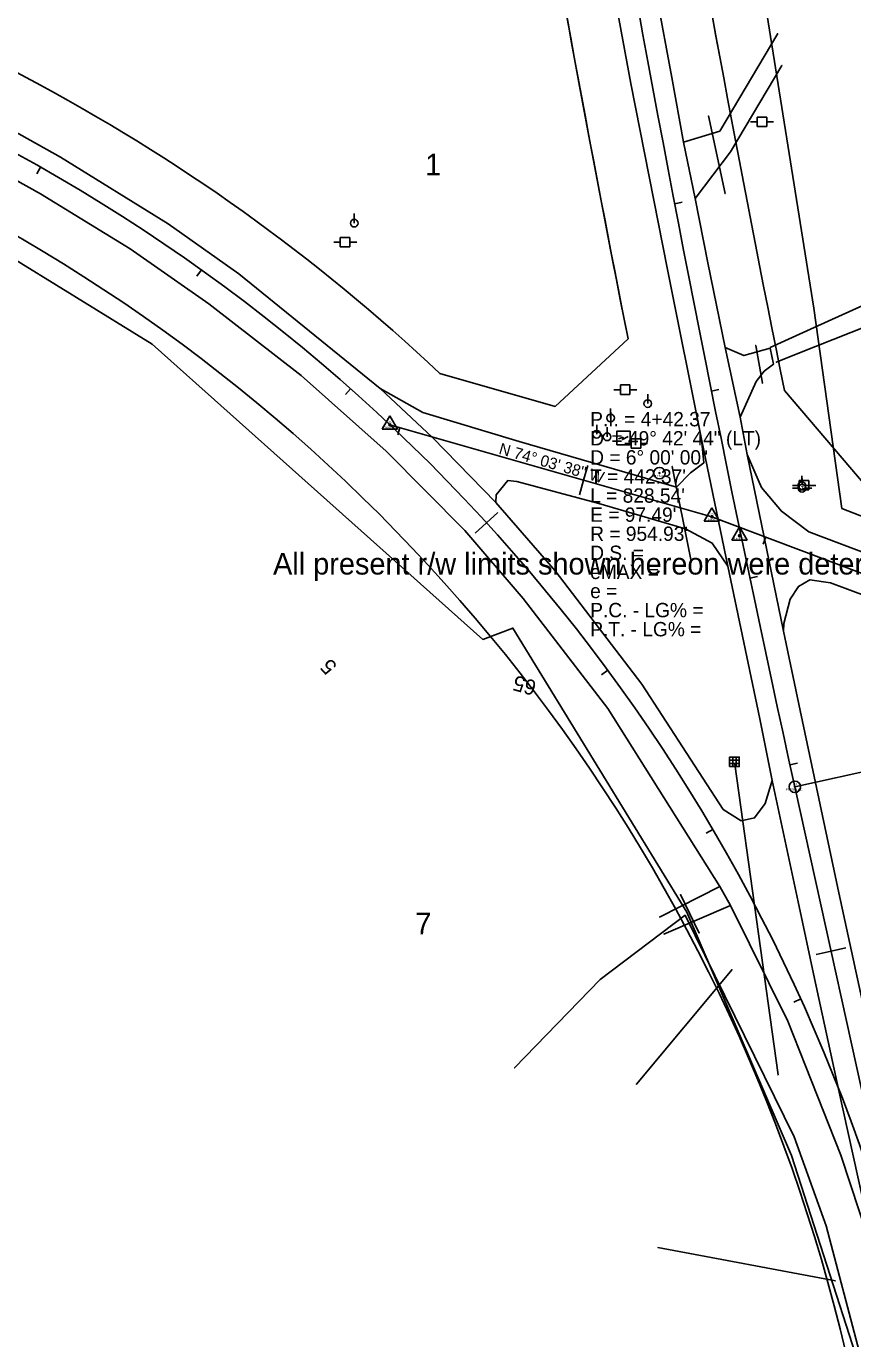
# Model space of a CAD drawing. Extents: x 2519952 to 2531965, y 848341 to 887632.
# Drawn here: x 2523936 to 2524369, y 870310 to 870998 of the extents above; entities that cross this region are included whole.
import ezdxf

# ---------------------------------------------------------------- set-up
doc = ezdxf.new("R2010")
doc.units = 0
for name, color, linetype in [('RD_EV_JW', 7, 'Continuous'), ('RD_EX_DR_Inlet', 7, 'Continuous'), ('RD_EX_DR_Pipe', 7, 'Continuous'), ('RD_EX_Driveway', 7, 'Continuous'), ('RD_EX_DV_Prop', 7, 'Continuous'), ('RD_EX_DV_TX_Prop', 7, 'Continuous'), ('RD_EX_H2O', 7, 'Continuous'), ('RD_EX_Road', 7, 'Continuous'), ('RD_EX_RW', 7, 'Continuous'), ('RD_EX_RW_TX', 7, 'Continuous'), ('RD_EX_UT', 7, 'Continuous'), ('RD_EX_VEG', 7, 'Continuous'), ('RD_HC_Cl', 7, 'Continuous'), ('RD_HC_Data', 7, 'Continuous'), ('RD_HC_Data_Tic', 7, 'Continuous'), ('RD_HC_Survey_txCode', 7, 'Continuous'), ('RD_HC_TX_Sta50', 7, 'Continuous'), ('RD_HC_txCode', 7, 'Continuous'), ('RD_SMD_Locator', 7, 'Continuous')]:
    doc.layers.add(name, color=color, linetype=linetype)

msp = doc.modelspace()

# ---------------------------------------------------------------- linework, layer by layer
at = {"layer": 'RD_EV_JW'}
msp.add_lwpolyline([(2524458.62, 869939.06), (2524438.03, 869954.06), (2524428, 870014.8), (2524408.05, 870162.5), (2524395.55, 870216.22), (2524372.38, 870303.65), (2524355.05, 870369.27), (2524338.27, 870415.9), (2524281.12, 870531.94), (2524236.66, 870498.2), (2524191.88, 870452)], dxfattribs=at)
at = {"layer": 'RD_EX_DR_Inlet'}
for p, q in [((2524304.5, 870613.09), (2524309.5, 870613.09)), ((2524306.2, 870614.79), (2524306.2, 870609.79)), ((2524307.9, 870614.79), (2524307.9, 870609.79)), ((2524304.5, 870611.39), (2524309.5, 870611.39))]:
    msp.add_line(p, q, dxfattribs=at)
msp.add_lwpolyline([(2524304.5, 870609.79), (2524304.5, 870614.79), (2524309.5, 870614.79), (2524309.5, 870609.79)], close=True, dxfattribs=at)
at = {"layer": 'RD_EX_DR_Pipe'}
for p, q in [((2524302.1, 870909.93), (2524293.44, 870950.64)), ((2524321.64, 870810.56), (2524318.2, 870830.38)), ((2524284.14, 870718.3), (2524274.42, 870767.06)), ((2524307.19, 870611.11), (2524329.89, 870448.29)), ((2524278.68, 870542.76), (2524288.61, 870522.55))]:
    msp.add_line(p, q, dxfattribs=at)
at = {"layer": 'RD_EX_Driveway'}
for p, q in [((2524267.83, 870530.94), (2524299.44, 870546.96)), ((2524304.97, 870536.96), (2524270.11, 870522.1))]:
    msp.add_line(p, q, dxfattribs=at)
for points in [[(2524280.39, 870936.88), (2524299.27, 870942.55), (2524329.66, 870993.72)], [(2524286.51, 870907.29), (2524304.99, 870931.76), (2524331.91, 870976.98)], [(2524325.8, 870829.24), (2524348.8, 870839.72), (2524376.1, 870852.17)], [(2524328.94, 870821.56), (2524349.44, 870829.76), (2524377.29, 870840.91)], [(2524309.93, 870792.88), (2524318.35, 870811.58), (2524322.62, 870816.85), (2524327.48, 870820.61), (2524325.67, 870828.98), (2524311.88, 870825.1), (2524302.17, 870829.38)]]:
    msp.add_lwpolyline(points, dxfattribs=at)
at = {"layer": 'RD_EX_DV_Prop'}
for p, q in [((2523936.12, 870970.69), (2523165.74, 871378.06)), ((2524213.03, 870798.48), (2524251.31, 870833.78)), ((2524152.76, 870815.7), (2524213.03, 870798.48)), ((2524333.16, 870806.86), (2524389.93, 870740.2))]:
    msp.add_line(p, q, dxfattribs=at)
for centre, radius, start, end in [((2535529.67, 873063.51), 11421.66, 187.82505, 191.395271), ((2535529.67, 873063.51), 11496.66, 187.82505, 191.183137), ((2523472.21, 870093.37), 992.43, 46.70549, 62.13073), ((2523472.21, 870093.37), 917.43, 12.4185, 62.13074)]:
    msp.add_arc(centre, radius, start, end, dxfattribs=at)
at = {"layer": 'RD_EX_H2O'}
for p, q in [((2524305.79, 870503.44), (2524255.71, 870443.41)), ((2524359.87, 870340.41), (2524266.94, 870357.89))]:
    msp.add_line(p, q, dxfattribs=at)
at = {"layer": 'RD_EX_Road'}
for p, q in [((2524274.13, 870970.77), (2524255.93, 871070.01)), ((2524252.68, 870967.63), (2524234.58, 871065.67)), ((2524280.39, 870936.88), (2524274.13, 870970.77)), ((2524271.9, 870870.19), (2524252.68, 870967.63)), ((2524286.51, 870907.29), (2524280.39, 870936.88)), ((2524293.03, 870873.75), (2524286.51, 870907.29)), ((2524289.72, 870781.23), (2524271.9, 870870.19)), ((2524302.17, 870829.38), (2524293.03, 870873.75)), ((2524309.93, 870792.88), (2524302.17, 870829.38)), ((2524313.63, 870773.2), (2524309.93, 870792.88)), ((2524303.56, 870714.74), (2524289.72, 870781.23)), ((2524332.64, 870680.81), (2524313.63, 870773.2)), ((2524320.35, 870634.9), (2524303.56, 870714.74)), ((2524341.35, 870639.2), (2524332.64, 870680.81)), ((2524326.8, 870602.6), (2524320.35, 870634.9)), ((2524361.7, 870543.66), (2524341.35, 870639.2)), ((2524340.34, 870538.97), (2524326.8, 870602.6)), ((2524348.89, 870498.76), (2524340.34, 870538.97)), ((2524382.91, 870445.62), (2524361.7, 870543.66)), ((2524361.53, 870440.91), (2524348.89, 870498.76)), ((2524382.1, 870347.48), (2524361.53, 870440.91))]:
    msp.add_line(p, q, dxfattribs=at)
for points in [[(2524301.13, 870587.35), (2524258.59, 870653.01), (2524213.13, 870712.35), (2524182.05, 870748.1), (2524148.8, 870782.19), (2524121.52, 870807.83), (2524047.53, 870867.87), (2524010.51, 870894.01), (2523954.01, 870929), (2523909.1, 870954.11), (2523829.01, 870997.03), (2523782.27, 871021.67), (2523764.78, 871031.18), (2523719.97, 871055), (2523628.26, 871103.43), (2523531.34, 871154.47), (2523440.47, 871202.7), (2523345.97, 871252.26), (2523226.97, 871315.06), (2523154.94, 871353.09)], [(2524382.1, 870347.48), (2524362.75, 870406.32), (2524335.04, 870476.43), (2524304.97, 870536.96), (2524299.44, 870546.96), (2524240.71, 870640.26), (2524196.39, 870697.91), (2524165.74, 870733.48), (2524124.67, 870775.01), (2524080.03, 870814.73), (2524031.73, 870852.28), (2523990.62, 870880.98), (2523943.6, 870909.78), (2523893.92, 870937.35), (2523811.26, 870981.83), (2523796.72, 870989.46), (2523731.83, 871023.97), (2523620.37, 871082.98), (2523520.91, 871135.32), (2523443, 871176.9), (2523335.07, 871233.55), (2523240.18, 871283.57), (2523143.19, 871335.14)], [(2524289.72, 870781.23), (2524291.05, 870768.93), (2524283.96, 870763.62), (2524276.68, 870756.12), (2524194.33, 870780.03), (2524143.83, 870795.33), (2524121.52, 870807.83)], [(2524805.35, 870557.13), (2524756.93, 870576.55), (2524698.66, 870598.98), (2524619.15, 870629.39), (2524529.39, 870663.48), (2524436.49, 870698.53), (2524346.03, 870732.7), (2524331.57, 870743.61), (2524321.22, 870756.03), (2524313.63, 870773.2)], [(2524303.56, 870714.74), (2524295.34, 870726.83), (2524281.34, 870734.34), (2524234.73, 870747.87), (2524193.02, 870759.16), (2524188.3, 870759.62), (2524182.17, 870752.13), (2524182.05, 870748.1)], [(2524332.64, 870680.81), (2524332.81, 870684.79), (2524336.21, 870697.48), (2524340.55, 870704.09), (2524346.57, 870707.7), (2524357.24, 870706.06), (2524428.07, 870679.71), (2524446.29, 870672.96), (2524465.48, 870665.96), (2524521.99, 870644.27), (2524613.02, 870610.23), (2524704.92, 870575.04), (2524748.64, 870557.67), (2524797.33, 870538.62)], [(2524301.13, 870587.35), (2524310.44, 870581.45), (2524317.52, 870582.93), (2524323.05, 870590.45), (2524326.8, 870602.6)]]:
    msp.add_lwpolyline(points, dxfattribs=at)
at = {"layer": 'RD_EX_RW'}
msp.add_line((2524389.93, 870740.2), (2524333.16, 870806.86), dxfattribs=at)
msp.add_lwpolyline([(2524152.76, 870815.7), (2524213.03, 870798.48), (2524251.31, 870833.78), (2524248.06, 870850.28)], dxfattribs=at)
for centre, radius, start, end in [((2535529.42, 873063.47), 11421.41, 187.825051, 191.395352), ((2535529.42, 873063.47), 11496.41, 187.825051, 191.099405), ((2523472.21, 870093.37), 992.43, 46.70549, 62.13076), ((2523472.21, 870093.37), 917.43, 12.41849, 62.13076)]:
    msp.add_arc(centre, radius, start, end, dxfattribs=at)
at = {"layer": 'RD_EX_UT'}
for p, q in [((2524323.91, 870950), (2524318.91, 870950)), ((2524318.91, 870950), (2524318.91, 870945)), ((2524323.91, 870945), (2524323.91, 870950)), ((2524315.48, 870947.44), (2524318.95, 870947.44)), ((2524318.91, 870945), (2524323.91, 870945)), ((2524323.84, 870947.44), (2524327.48, 870947.44)), ((2524107.88, 870894.44), (2524107.88, 870899.44)), ((2524097.17, 870884.44), (2524100.64, 870884.44)), ((2524105.6, 870887), (2524100.6, 870887)), ((2524100.6, 870887), (2524100.6, 870882)), ((2524100.6, 870882), (2524105.6, 870882)), ((2524105.53, 870884.44), (2524109.17, 870884.44)), ((2524105.6, 870882), (2524105.6, 870887)), ((2524243.83, 870807.14), (2524247.3, 870807.14)), ((2524252.26, 870809.71), (2524247.26, 870809.71)), ((2524247.26, 870809.71), (2524247.26, 870804.71)), ((2524252.19, 870807.14), (2524255.83, 870807.14)), ((2524252.26, 870804.71), (2524252.26, 870809.71)), ((2524247.26, 870804.71), (2524252.26, 870804.71)), ((2524261.61, 870799.95), (2524261.61, 870804.95)), ((2524242.15, 870792.4), (2524242.15, 870797.4)), ((2524234.86, 870783.86), (2524234.86, 870788.86)), ((2524240.29, 870782.52), (2524240.29, 870787.52)), ((2524249.54, 870778.95), (2524253.01, 870778.95)), ((2524257.97, 870781.52), (2524252.97, 870781.52)), ((2524252.97, 870781.52), (2524252.97, 870776.52)), ((2524257.9, 870778.95), (2524261.54, 870778.95)), ((2524257.97, 870776.52), (2524257.97, 870781.52)), ((2524252.97, 870776.52), (2524257.97, 870776.52)), ((2524337.35, 870757.03), (2524340.29, 870757.03)), ((2524337.55, 870757.12), (2524341.02, 870757.12)), ((2524345.98, 870759.69), (2524340.98, 870759.69)), ((2524340.98, 870759.69), (2524340.98, 870754.69)), ((2524342.29, 870762.08), (2524342.29, 870759.01)), ((2524342.39, 870760.64), (2524342.39, 870757.58)), ((2524344.29, 870757.03), (2524347.35, 870757.03)), ((2524345.91, 870757.12), (2524349.55, 870757.12)), ((2524345.98, 870754.69), (2524345.98, 870759.69)), ((2524337.46, 870755.59), (2524340.39, 870755.59)), ((2524340.98, 870754.69), (2524345.98, 870754.69)), ((2524344.39, 870755.59), (2524347.46, 870755.59))]:
    msp.add_line(p, q, dxfattribs=at)
msp.add_lwpolyline([(2524245.37, 870778.42), (2524245.37, 870785.42), (2524252.37, 870785.42), (2524252.37, 870778.42)], close=True, dxfattribs=at)
msp.add_lwpolyline([(2524246.27, 870781.41), (2524248.69, 870782.32), (2524248.34, 870781.07), (2524251.39, 870782.66)], dxfattribs=at)
for centre in [(2524107.88, 870894.44), (2524261.61, 870799.95), (2524242.15, 870792.4), (2524234.86, 870783.86), (2524240.29, 870782.52), (2524342.29, 870757.01), (2524342.39, 870755.58)]:
    msp.add_circle(centre, 2, dxfattribs=at)
at = {"layer": 'RD_EX_VEG'}
for points in [[(2524363.24, 870745), (2524348.65, 870849.89), (2524311.74, 871081.12), (2524290.4, 871177.65), (2524280.35, 871271.62), (2524262.14, 871367.91), (2524243.43, 871466.46), (2524229.7, 871562.85), (2524212.46, 871659.61), (2524199.02, 871755.16), (2524184.21, 871852.95), (2524168.25, 871951.65), (2524153.54, 872038.67)], [(2524336.97, 870406.06), (2524282.14, 870533.61), (2524190.97, 870682.33), (2524175.16, 870676.44), (2524002.03, 870831.15), (2523922.87, 870879.94), (2523771.9, 870973.21), (2523741.32, 870927.36)], [(2524808.38, 870563.46), (2524700.95, 870617.13), (2524623.76, 870645.93), (2524442.22, 870714.27), (2524363.24, 870745)], [(2524447.26, 869963.09), (2524430.32, 870053.6), (2524389.07, 870243.98), (2524336.97, 870406.06)]]:
    msp.add_lwpolyline(points, dxfattribs=at)
at = {"layer": 'RD_HC_Cl'}
for p, q in [((2524295.19, 870740.7), (2524126.56, 870788.86)), ((2524733.29, 870575.27), (2524295.19, 870740.7)), ((2524338.62, 870599.23), (2524895.21, 868071.59))]:
    msp.add_line(p, q, dxfattribs=at)
for centre, radius, start, end in [((2535529.42, 873063.47), 11458.91, 187.825051, 192.418483), ((2523472.21, 870093.37), 954.93, 12.41849, 62.13076)]:
    msp.add_arc(centre, radius, start, end, dxfattribs=at)
at = {"layer": 'RD_HC_Data'}
for p, q in [((2524122.59, 870786.57), (2524126.56, 870793.45)), ((2524126.56, 870793.45), (2524130.53, 870786.57)), ((2524122.59, 870786.57), (2524130.53, 870786.57)), ((2524291.22, 870738.41), (2524295.2, 870745.28)), ((2524295.2, 870745.28), (2524299.16, 870738.41)), ((2524291.22, 870738.41), (2524299.16, 870738.41)), ((2524305.69, 870728.46), (2524309.66, 870735.34)), ((2524309.66, 870735.34), (2524313.63, 870728.46)), ((2524305.69, 870728.46), (2524313.63, 870728.46)), ((2524338.62, 870599.23), (2524455.93, 870625.06))]:
    msp.add_line(p, q, dxfattribs=at)
for centre, radius in [((2524126.56, 870788.86), 0.529), ((2524267.74, 870763.53), 3), ((2524267.74, 870763.53), 0.282), ((2524295.19, 870740.7), 0.529), ((2524309.66, 870730.75), 0.529), ((2524338.62, 870599.23), 3), ((2524338.62, 870599.23), 0.282)]:
    msp.add_circle(centre, radius, dxfattribs=at)
at = {"layer": 'RD_HC_Data_Tic'}
for p, q in [((2523943.62, 870923.83), (2523941.64, 870920.35)), ((2524275.72, 870904.61), (2524279.65, 870905.36)), ((2524027.84, 870870), (2524025.51, 870866.75)), ((2524105.98, 870807.67), (2524103.32, 870804.68)), ((2524294.99, 870806.48), (2524298.91, 870807.27)), ((2524131.84, 870787.35), (2524130.74, 870783.51)), ((2524228, 870759.89), (2524230.2, 870767.58)), ((2524228, 870759.89), (2524225.8, 870752.2)), ((2524177.17, 870737.51), (2524171.26, 870732.11)), ((2524177.17, 870737.51), (2524183.08, 870742.9)), ((2524323.37, 870730.06), (2524321.96, 870726.32)), ((2524315.11, 870708.53), (2524319.03, 870709.35)), ((2524240.64, 870660.29), (2524237.42, 870657.92)), ((2524336.09, 870610.75), (2524340, 870611.61)), ((2524295.69, 870576.86), (2524292.24, 870574.84)), ((2524357.59, 870513.09), (2524349.78, 870511.37)), ((2524357.59, 870513.09), (2524365.4, 870514.81)), ((2524341.72, 870488.13), (2524338.07, 870486.48))]:
    msp.add_line(p, q, dxfattribs=at)
at = {"layer": 'RD_SMD_Locator'}
for centre in [(2524329.66, 870993.72), (2524331.91, 870976.98), (2524274.13, 870970.77), (2524252.68, 870967.63), (2524293.44, 870950.64), (2524299.27, 870942.55), (2524280.39, 870936.88), (2524280.39, 870936.88), (2523954.01, 870929), (2524304.99, 870931.76), (2523943.6, 870909.78), (2524302.1, 870909.93), (2524286.51, 870907.29), (2524286.51, 870907.29), (2524010.51, 870894.01), (2523990.62, 870880.98), (2524047.53, 870867.87), (2524271.9, 870870.19), (2524293.03, 870873.75), (2524031.73, 870852.28), (2524348.65, 870849.89), (2524348.8, 870839.72), (2524002.03, 870831.15), (2524302.17, 870829.38), (2524302.17, 870829.38), (2524318.2, 870830.38), (2524325.67, 870828.98), (2524325.8, 870829.24), (2524349.44, 870829.76), (2524311.88, 870825.1), (2524327.48, 870820.61), (2524328.94, 870821.56), (2524080.03, 870814.73), (2524322.62, 870816.85), (2524121.52, 870807.83), (2524121.52, 870807.83), (2524318.35, 870811.58), (2524321.64, 870810.56), (2524143.83, 870795.33), (2524309.93, 870792.88), (2524309.93, 870792.88), (2524126.56, 870788.86), (2524148.8, 870782.19), (2524194.33, 870780.03), (2524289.72, 870781.23), (2524289.72, 870781.23), (2524124.67, 870775.01), (2524313.63, 870773.2), (2524313.63, 870773.2), (2524274.42, 870767.06), (2524291.05, 870768.93), (2524188.3, 870759.62), (2524193.02, 870759.16), (2524267.74, 870763.53), (2524283.96, 870763.62), (2524182.17, 870752.13), (2524276.68, 870756.12), (2524321.22, 870756.03), (2524182.05, 870748.1), (2524182.05, 870748.1), (2524234.73, 870747.87), (2524331.57, 870743.61), (2524363.24, 870745), (2524363.24, 870745), (2524295.19, 870740.7), (2524165.74, 870733.48), (2524281.34, 870734.34), (2524309.66, 870730.75), (2524346.03, 870732.7), (2524295.34, 870726.83), (2524284.14, 870718.3), (2524213.13, 870712.35), (2524303.56, 870714.74), (2524303.56, 870714.74), (2524340.55, 870704.09), (2524346.57, 870707.7), (2524357.24, 870706.06), (2524196.39, 870697.91), (2524336.21, 870697.48), (2524190.97, 870682.33), (2524332.81, 870684.79), (2524175.16, 870676.44), (2524332.64, 870680.81), (2524332.64, 870680.81), (2524258.59, 870653.01), (2524240.71, 870640.26), (2524320.35, 870634.9), (2524341.35, 870639.2), (2524307.19, 870611.11), (2524326.8, 870602.6), (2524326.8, 870602.6), (2524338.62, 870599.23), (2524301.13, 870587.35), (2524301.13, 870587.35), (2524323.05, 870590.45), (2524310.44, 870581.45), (2524317.52, 870582.93), (2524299.44, 870546.96), (2524299.44, 870546.96), (2524278.68, 870542.76), (2524304.97, 870536.96), (2524304.97, 870536.96), (2524340.34, 870538.97), (2524361.7, 870543.66), (2524267.83, 870530.94), (2524281.12, 870531.94), (2524282.14, 870533.61), (2524270.11, 870522.1), (2524288.61, 870522.55), (2524305.79, 870503.44), (2524236.66, 870498.2), (2524348.89, 870498.76), (2524335.04, 870476.43), (2524191.88, 870452), (2524329.89, 870448.29), (2524255.71, 870443.41), (2524361.53, 870440.91), (2524338.27, 870415.9), (2524362.75, 870406.32), (2524336.97, 870406.06), (2524336.97, 870406.06), (2524355.05, 870369.27), (2524266.94, 870357.89), (2524359.87, 870340.41)]:
    msp.add_circle(centre, 0.001, dxfattribs=at)

# ---------------------------------------------------------------- texts
at = {"layer": 'RD_EX_DV_TX_Prop'}
for s, p in [('1', (2524145.03, 870919.53)), ('7', (2524139.88, 870521.9))]:
    msp.add_text(s, height=11.32, dxfattribs=at).set_placement(p)
at = {"layer": 'RD_EX_RW_TX'}
msp.add_text('All present r/w limits shown hereon were determined by supplied r/w documents  rcb', height=11.3167, dxfattribs=at).set_placement((2524065.38, 870710.39))
at = {"layer": 'RD_EX_UT'}
for p in [(2524341.62, 870755.96), (2524341.72, 870754.53)]:
    msp.add_text('T', height=2, dxfattribs=at).set_placement(p)
at = {"layer": 'RD_HC_Survey_txCode'}
for s, p in [('P.I. = 4+42.37', (2524231.45, 870788.03)), ('D', (2524231.45, 870778.03)), ('    = 49%%d 42\' 44" (LT)', (2524231.45, 870778.03)), ('D = 6%%d 00\' 00"', (2524231.45, 870768.03)), ("T = 442.37'", (2524231.45, 870758.03)), ("L = 828.54'", (2524231.45, 870748.03)), ("E = 97.49'", (2524231.45, 870738.03)), ("R = 954.93'", (2524231.45, 870728.03)), ('D.S. = ', (2524231.45, 870718.03)), ('eMAX = ', (2524231.45, 870708.03)), ('e = ', (2524231.45, 870698.03)), ('P.C. - LG% = ', (2524231.45, 870688.03)), ('P.T. - LG% = ', (2524231.45, 870678.03))]:
    msp.add_text(s, height=7.5, dxfattribs=at).set_placement(p)
msp.add_text('N 74%%d 03\' 38" W', height=6, rotation=344.06047, dxfattribs=at).set_placement((2524183.22, 870773.72))
at = {"layer": 'RD_HC_TX_Sta50'}
for s, rotation, p in [('5', 132.41852, (2524099.34, 870662.57)), ('65', 164.06047, (2524203.88, 870654.46))]:
    msp.add_text(s, height=8, rotation=rotation, dxfattribs=at).set_placement(p)
at = {"layer": 'RD_HC_txCode'}
for s, p in [('PI 66+05.50', (2524122.37, 870786.86)), ('26', (2524125.8, 870789.86)), ('7', (2524267.46, 870764.53)), ('CP 7 MSC', (2524264.11, 870761.53)), ('PI 64+30.12', (2524291.35, 870738.7)), ('25', (2524294.46, 870741.7)), ('PI 4+42.37', (2524306.04, 870728.75)), ('17', (2524309.21, 870731.75)), ('13', (2524338.17, 870600.23)), ('PT 679+11.80', (2524333.97, 870597.23))]:
    msp.add_text(s, height=1, dxfattribs=at).set_placement(p)

doc.saveas('drawing.dxf')
